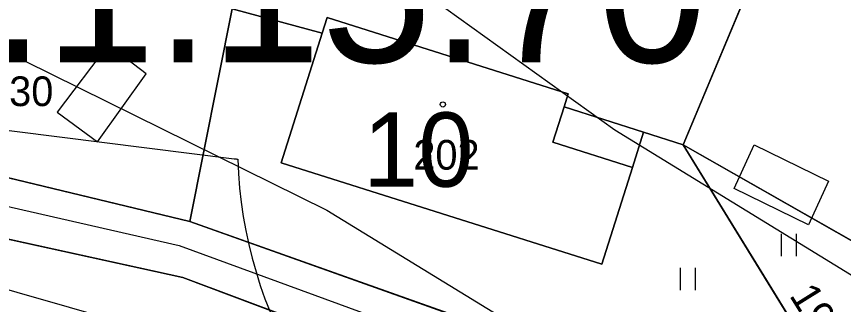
# Model space of a CAD drawing. Extents: x -706130 to -698555, y -971544 to -967260.
# Drawn here: x -703691 to -703635.3, y -970343.5 to -970324.1 of the extents above; entities that cross this region are included whole.
import ezdxf

# ---------------------------------------------------------------- set-up
doc = ezdxf.new("R2010")
doc.units = 0
for name, color, linetype in [('_Doplněk budov pro zastavěnost', 7, 'Continuous'), ('BPEJ hranice S', 7, 'Continuous'), ('Docházková izochrona - VLAK N', 7, 'Continuous'), ('Hranice intravilán', 7, 'Continuous'), ('KN_Budovy', 7, 'Continuous'), ('KN_Budovy_cisla_domovni', 7, 'Continuous'), ('KN_Hranice_parcel', 7, 'Continuous'), ('KN_Hranice_parcel_vnitrni_kresba', 7, 'Continuous'), ('KN_Parcelni cisla', 7, 'Continuous'), ('KN_Polygon parcely', 7, 'Continuous'), ('KN_POZEMKY_10_LESNI POZEMEK', 7, 'Continuous'), ('KN_POZEMKY_13_ZASTAVENA PLOCHA', 7, 'Continuous'), ('KN_POZEMKY_14_OSTATNI PLOCHA', 7, 'Continuous'), ('KN_POZEMKY_5_ZAHRADA', 7, 'Continuous'), ('KN_POZEMKY_7_TTP', 7, 'Continuous'), ('KN_VYUZITI_17_ostatni plocha_ostatni komunikace', 7, 'Continuous'), ('KN_Značky budov', 7, 'Continuous'), ('KN_Značky kultur', 7, 'Continuous'), ('Komunikace mistni obsluzne - osy S', 7, 'Continuous'), ('OP lesa 30 m', 7, 'Continuous'), ('Plochy lesní všeobecné S', 7, 'Continuous'), ('Plochy smíšené obytné venkovské S', 7, 'Continuous'), ('Plochy verejnych prostranstvi - komunikace ostatni S', 7, 'Continuous'), ('Regulační bloky v krajině S', 7, 'Continuous'), ('Regulační bloky zastavěné S', 7, 'Continuous'), ('Regulační kódy zastavěné S', 7, 'Continuous'), ('Trasy turistické N', 7, 'Continuous'), ('Vodovodní řady - rozváděcí S', 7, 'Continuous'), ('VÝŠKOPIS_vrstevnice hlavní', 7, 'Continuous'), ('Zastavene uzemi N', 7, 'Continuous'), ('Zastavene uzemi plochy N', 7, 'Continuous')]:
    doc.layers.add(name, color=color, linetype=linetype)

msp = doc.modelspace()

# ---------------------------------------------------------------- linework, layer by layer
at = {"layer": '_Doplněk budov pro zastavěnost'}
for p, q in [((-703685.571, -970332.536), (-703682.295, -970327.954)), ((-703688.301, -970330.536), (-703685.571, -970332.536)), ((-703654.16, -970330.19), (-703654.91, -970332.56)), ((-703648.8, -970331.89), (-703654.16, -970330.19)), ((-703649.55, -970334.26), (-703648.8, -970331.89)), ((-703654.91, -970332.56), (-703649.55, -970334.26))]:
    msp.add_line(p, q, dxfattribs=at)
msp.add_lwpolyline([(-703682.295, -970327.954), (-703684.861, -970326.006), (-703688.301, -970330.536)], dxfattribs=at)
msp.add_lwpolyline([(-703641.35, -970332.74), (-703636.36, -970335.19), (-703637.7, -970338.12), (-703642.7, -970335.68)], close=True, dxfattribs=at)
at = {"layer": 'BPEJ hranice S'}
for points in [[(-703738.09, -970298.78), (-703706.21, -970299.88), (-703702.89, -970300.11), (-703672.63, -970303.91), (-703635.35, -970306.97), (-703646.15, -970332.73), (-703632.252, -970340.643)], [(-703632.252, -970340.643), (-703646.15, -970332.73), (-703635.35, -970306.97), (-703672.63, -970303.91), (-703702.89, -970300.11), (-703706.21, -970299.88), (-703738.09, -970298.78)]]:
    msp.add_lwpolyline(points, dxfattribs=at)
at = {"layer": 'Docházková izochrona - VLAK N'}
msp.add_circle((-704165.451, -969778.767), 800, dxfattribs=at)
at = {"layer": 'Hranice intravilán'}
msp.add_lwpolyline([(-703631.45, -970341.1), (-703646.15, -970332.73), (-703648.8, -970331.89), (-703654.16, -970330.19), (-703653.88, -970329.3), (-703670.11, -970324.16), (-703670.44, -970325.21), (-703676.52, -970323.58), (-703679.36, -970337.91), (-703708.75, -970330.82), (-703705.03, -970315.92), (-703739.49, -970305.44), (-703738.09, -970298.78), (-703775.52, -970299.64)], dxfattribs=at)
at = {"layer": 'KN_Budovy'}
msp.add_lwpolyline([(-703653.88, -970329.3), (-703670.11, -970324.16), (-703670.44, -970325.21), (-703673.2, -970333.94), (-703651.62, -970340.78), (-703649.55, -970334.26), (-703654.91, -970332.56), (-703654.16, -970330.19)], close=True, dxfattribs=at)
at = {"layer": 'KN_Hranice_parcel'}
for p, q in [((-703646.15, -970332.73), (-703635.35, -970306.97)), ((-703676.52, -970323.58), (-703679.36, -970337.91)), ((-703676.52, -970323.58), (-703670.44, -970325.21)), ((-703708.75, -970330.82), (-703679.36, -970337.91)), ((-703648.8, -970331.89), (-703646.15, -970332.73)), ((-703646.15, -970332.73), (-703631.45, -970341.1))]:
    msp.add_line(p, q, dxfattribs=at)
for points in [[(-703648.8, -970331.89), (-703654.16, -970330.19), (-703653.88, -970329.3), (-703670.11, -970324.16), (-703670.44, -970325.21)], [(-703670.44, -970325.21), (-703673.2, -970333.94), (-703651.62, -970340.78), (-703649.55, -970334.26), (-703648.8, -970331.89)], [(-703646.15, -970332.73), (-703637.01, -970347.57), (-703639.36, -970354.95)], [(-703668.85, -970345.79), (-703679.83, -970341.68), (-703697.44, -970337.82)], [(-703679.36, -970337.91), (-703648.37, -970348.91), (-703639.36, -970354.95)]]:
    msp.add_lwpolyline(points, dxfattribs=at)
at = {"layer": 'KN_Hranice_parcel_vnitrni_kresba'}
for p, q in [((-703654.16, -970330.19), (-703654.91, -970332.56)), ((-703654.91, -970332.56), (-703649.55, -970334.26))]:
    msp.add_line(p, q, dxfattribs=at)
at = {"layer": 'KN_Polygon parcely'}
for points in [[(-703646.15, -970332.73), (-703635.35, -970306.97), (-703672.63, -970303.91), (-703676.52, -970323.58), (-703670.44, -970325.21), (-703670.11, -970324.16), (-703653.88, -970329.3), (-703654.16, -970330.19), (-703648.8, -970331.89)], [(-703625.56, -970327.91), (-703593.92, -970335.61), (-703602.16, -970353.21), (-703568.92, -970363.91), (-703550.58, -970370.54), (-703536.13, -970374.49), (-703526.62, -970376.37), (-703586.2, -970324.53), (-703627.08, -970307.65), (-703635.35, -970306.97), (-703646.15, -970332.73), (-703631.45, -970341.1)], [(-703708.75, -970330.82), (-703679.36, -970337.91), (-703676.52, -970323.58), (-703705.03, -970315.92)], [(-703679.36, -970337.91), (-703648.37, -970348.91), (-703639.36, -970354.95), (-703637.01, -970347.57), (-703646.15, -970332.73), (-703648.8, -970331.89), (-703649.55, -970334.26), (-703651.62, -970340.78), (-703673.2, -970333.94), (-703670.44, -970325.21), (-703676.52, -970323.58)], [(-703649.55, -970334.26), (-703648.8, -970331.89), (-703654.16, -970330.19), (-703653.88, -970329.3), (-703670.11, -970324.16), (-703670.44, -970325.21), (-703673.2, -970333.94), (-703651.62, -970340.78)], [(-703639.36, -970354.95), (-703636.8, -970356.67), (-703631.42, -970346.04), (-703632.23, -970342.86), (-703631.45, -970341.1), (-703646.15, -970332.73), (-703637.01, -970347.57)], [(-703677.44, -970375.45), (-703675.96, -970376.22), (-703667.23, -970352.23), (-703668.85, -970345.79), (-703679.83, -970341.68), (-703697.44, -970337.82), (-703702.57, -970361.06), (-703680.99, -970373.62)]]:
    msp.add_lwpolyline(points, close=True, dxfattribs=at)
for points in [[(-703634.72, -970358.12), (-703636.8, -970356.67), (-703639.36, -970354.95), (-703648.37, -970348.91), (-703679.36, -970337.91), (-703708.75, -970330.82), (-703726.21, -970326.31), (-703741.07, -970322.48), (-703744, -970321.72), (-703767.1, -970317.6), (-703778.3, -970315.6)], [(-703799.81, -970318.76), (-703745.69, -970325.55), (-703740.94, -970326.57), (-703751, -970333.7), (-703747.69, -970335.57), (-703736.38, -970327.55), (-703708.6, -970335.58), (-703697.44, -970337.82), (-703679.83, -970341.68), (-703668.85, -970345.79), (-703666.22, -970346.77), (-703650.61, -970352.61), (-703647.74, -970354.41), (-703641.62, -970358.25), (-703636.11, -970363.08), (-703623.01, -970370.91)]]:
    msp.add_lwpolyline(points, dxfattribs=at)
at = {"layer": 'KN_POZEMKY_10_LESNI POZEMEK'}
for p, q in [((-703646.15, -970332.73), (-703635.35, -970306.97)), ((-703631.45, -970341.1), (-703646.15, -970332.73))]:
    msp.add_line(p, q, dxfattribs=at)
at = {"layer": 'KN_POZEMKY_13_ZASTAVENA PLOCHA'}
for p, q in [((-703670.44, -970325.21), (-703670.11, -970324.16)), ((-703670.11, -970324.16), (-703653.88, -970329.3)), ((-703673.2, -970333.94), (-703670.44, -970325.21)), ((-703653.88, -970329.3), (-703654.16, -970330.19)), ((-703654.16, -970330.19), (-703648.8, -970331.89)), ((-703648.8, -970331.89), (-703649.55, -970334.26)), ((-703651.62, -970340.78), (-703673.2, -970333.94)), ((-703649.55, -970334.26), (-703651.62, -970340.78))]:
    msp.add_line(p, q, dxfattribs=at)
at = {"layer": 'KN_POZEMKY_14_OSTATNI PLOCHA'}
for p, q in [((-703708.75, -970330.82), (-703679.36, -970337.91)), ((-703679.83, -970341.68), (-703697.44, -970337.82)), ((-703679.36, -970337.91), (-703648.37, -970348.91)), ((-703668.85, -970345.79), (-703679.83, -970341.68))]:
    msp.add_line(p, q, dxfattribs=at)
at = {"layer": 'KN_POZEMKY_5_ZAHRADA'}
for p, q in [((-703697.44, -970337.82), (-703679.83, -970341.68)), ((-703679.83, -970341.68), (-703668.85, -970345.79))]:
    msp.add_line(p, q, dxfattribs=at)
at = {"layer": 'KN_POZEMKY_7_TTP'}
for p, q in [((-703635.35, -970306.97), (-703646.15, -970332.73)), ((-703679.36, -970337.91), (-703676.52, -970323.58)), ((-703676.52, -970323.58), (-703679.36, -970337.91)), ((-703676.52, -970323.58), (-703670.44, -970325.21)), ((-703670.44, -970325.21), (-703676.52, -970323.58)), ((-703670.11, -970324.16), (-703670.44, -970325.21)), ((-703653.88, -970329.3), (-703670.11, -970324.16)), ((-703670.44, -970325.21), (-703673.2, -970333.94)), ((-703654.16, -970330.19), (-703653.88, -970329.3)), ((-703648.8, -970331.89), (-703654.16, -970330.19)), ((-703679.36, -970337.91), (-703708.75, -970330.82)), ((-703649.55, -970334.26), (-703648.8, -970331.89)), ((-703648.8, -970331.89), (-703646.15, -970332.73)), ((-703646.15, -970332.73), (-703648.8, -970331.89)), ((-703637.01, -970347.57), (-703646.15, -970332.73)), ((-703646.15, -970332.73), (-703631.45, -970341.1)), ((-703646.15, -970332.73), (-703637.01, -970347.57)), ((-703673.2, -970333.94), (-703651.62, -970340.78)), ((-703651.62, -970340.78), (-703649.55, -970334.26)), ((-703648.37, -970348.91), (-703679.36, -970337.91))]:
    msp.add_line(p, q, dxfattribs=at)
at = {"layer": 'KN_VYUZITI_17_ostatni plocha_ostatni komunikace'}
for p, q in [((-703708.75, -970330.82), (-703679.36, -970337.91)), ((-703679.83, -970341.68), (-703697.44, -970337.82)), ((-703679.36, -970337.91), (-703648.37, -970348.91)), ((-703668.85, -970345.79), (-703679.83, -970341.68))]:
    msp.add_line(p, q, dxfattribs=at)
at = {"layer": 'KN_Značky budov'}
msp.add_circle((-703662.317, -970330.019), 0.175, dxfattribs=at)
at = {"layer": 'KN_Značky kultur'}
for p, q in [((-703639.511, -970340.24), (-703639.511, -970338.74)), ((-703638.51, -970340.24), (-703638.51, -970338.74)), ((-703646.311, -970342.52), (-703646.311, -970341.02)), ((-703645.31, -970342.52), (-703645.31, -970341.02))]:
    msp.add_line(p, q, dxfattribs=at)
at = {"layer": 'Komunikace mistni obsluzne - osy S'}
msp.add_lwpolyline([(-703799.428, -970313.344), (-703772.67, -970319.119), (-703743.027, -970323.757), (-703708.137, -970333.12), (-703680.068, -970339.508), (-703649.725, -970350.621), (-703637.833, -970358.584), (-703617.917, -970371.863), (-703601.041, -970383.676), (-703594.395, -970389.101), (-703577.781, -970405.465), (-703560.38, -970424.891), (-703546.214, -970436.092), (-703539.83, -970448.867), (-703526.801, -970463.743), (-703512.023, -970487.895), (-703508.088, -970496.558), (-703493.66, -970517.034), (-703472.761, -970538.298), (-703457.371, -970558.511), (-703445.042, -970579.512), (-703433.936, -970599.551), (-703430.788, -970606.026), (-703418.218, -970645.464)], dxfattribs=at)
at = {"layer": 'OP lesa 30 m'}
msp.add_lwpolyline([(-703831.648, -970331.222), (-703808.468, -970330.408), (-703774.83, -970329.632), (-703738.263, -970328.792), (-703707.764, -970329.844), (-703705.798, -970329.98), (-703676.368, -970333.676)], dxfattribs=at)
for centre, start, end in [((-703672.63, -970303.91), 262.8424, 263.2922), ((-703646.15, -970332.73), 181.8618, 240.3433)]:
    msp.add_arc(centre, 30, start, end, dxfattribs=at)
at = {"layer": 'Plochy lesní všeobecné S'}
for p, q in [((-703635.35, -970306.97), (-703646.15, -970332.73)), ((-703646.15, -970332.73), (-703631.45, -970341.1))]:
    msp.add_line(p, q, dxfattribs=at)
at = {"layer": 'Plochy smíšené obytné venkovské S'}
for p, q in [((-703646.15, -970332.73), (-703635.35, -970306.97)), ((-703708.75, -970330.82), (-703679.36, -970337.91)), ((-703631.45, -970341.1), (-703646.15, -970332.73)), ((-703679.83, -970341.68), (-703697.44, -970337.82)), ((-703679.36, -970337.91), (-703648.37, -970348.91)), ((-703668.85, -970345.79), (-703679.83, -970341.68))]:
    msp.add_line(p, q, dxfattribs=at)
at = {"layer": 'Plochy verejnych prostranstvi - komunikace ostatni S'}
for points in [[(-703636.8, -970356.67), (-703639.36, -970354.95), (-703648.37, -970348.91), (-703679.36, -970337.91), (-703708.75, -970330.82), (-703726.21, -970326.31), (-703741.07, -970322.48), (-703744, -970321.72), (-703767.1, -970317.6), (-703778.3, -970315.6), (-703800.34, -970310.36), (-703832.7, -970301.24), (-703833.56, -970299.93), (-703835.24, -970297.19), (-703841.1, -970287.62), (-703842.85, -970284.68), (-703846.02, -970280.19), (-703897.1, -970221.34), (-703897.74, -970209.3), (-703903.88, -970183.76), (-703945.94, -970163.28), (-703988.89, -970158.47)], [(-703799.81, -970318.76), (-703745.69, -970325.55), (-703740.94, -970326.57), (-703751, -970333.7), (-703747.69, -970335.57), (-703736.38, -970327.55), (-703708.6, -970335.58), (-703697.44, -970337.82), (-703679.83, -970341.68), (-703668.85, -970345.79), (-703666.22, -970346.77), (-703650.61, -970352.61), (-703647.74, -970354.41), (-703641.62, -970358.25), (-703636.11, -970363.08), (-703623.01, -970370.91)]]:
    msp.add_lwpolyline(points, dxfattribs=at)
at = {"layer": 'Regulační bloky v krajině S'}
for p, q in [((-703635.35, -970306.97), (-703646.15, -970332.73)), ((-703646.15, -970332.73), (-703631.45, -970341.1))]:
    msp.add_line(p, q, dxfattribs=at)
at = {"layer": 'Regulační bloky zastavěné S'}
for p, q in [((-703646.15, -970332.73), (-703635.35, -970306.97)), ((-703708.75, -970330.82), (-703679.36, -970337.91)), ((-703631.45, -970341.1), (-703646.15, -970332.73)), ((-703679.83, -970341.68), (-703697.44, -970337.82)), ((-703679.36, -970337.91), (-703648.37, -970348.91)), ((-703668.85, -970345.79), (-703679.83, -970341.68))]:
    msp.add_line(p, q, dxfattribs=at)
for points in [[(-703636.8, -970356.67), (-703639.36, -970354.95), (-703648.37, -970348.91), (-703679.36, -970337.91), (-703708.75, -970330.82), (-703726.21, -970326.31), (-703741.07, -970322.48), (-703744, -970321.72), (-703767.1, -970317.6), (-703778.3, -970315.6), (-703800.34, -970310.36), (-703832.7, -970301.24), (-703833.56, -970299.93), (-703835.24, -970297.19), (-703841.1, -970287.62), (-703842.85, -970284.68)], [(-703799.81, -970318.76), (-703745.69, -970325.55), (-703740.94, -970326.57), (-703751, -970333.7), (-703747.69, -970335.57), (-703736.38, -970327.55), (-703708.6, -970335.58), (-703697.44, -970337.82), (-703679.83, -970341.68), (-703668.85, -970345.79), (-703666.22, -970346.77), (-703650.61, -970352.61), (-703647.74, -970354.41), (-703641.62, -970358.25), (-703636.11, -970363.08), (-703623.01, -970370.91)]]:
    msp.add_lwpolyline(points, dxfattribs=at)
at = {"layer": 'Trasy turistické N'}
msp.add_lwpolyline([(-703778.3, -970315.6), (-703744, -970321.72), (-703726.21, -970326.31), (-703708.75, -970330.82), (-703679.36, -970337.91), (-703648.37, -970348.91), (-703639.36, -970354.95), (-703605.17, -970378.02)], dxfattribs=at)
at = {"layer": 'Vodovodní řady - rozváděcí S'}
msp.add_lwpolyline([(-703414.392, -970657.693), (-703429.867, -970607.822), (-703442.266, -970580.55), (-703453.418, -970563.041), (-703463.4, -970548.877), (-703475.5, -970533.543), (-703488.102, -970519.658), (-703499.868, -970504.849), (-703513.523, -970483.871), (-703531.459, -970457.7), (-703535.385, -970452.279), (-703550.662, -970437.263), (-703601.286, -970390.979), (-703638.654, -970361.134), (-703658.242, -970351.978), (-703680.412, -970345.708), (-703705.115, -970338.641), (-703778.014, -970321.904)], dxfattribs=at)
at = {"layer": 'VÝŠKOPIS_vrstevnice hlavní'}
for points in [[(-703756.021, -970289.924), (-703756.021, -970293.348), (-703754.451, -970297.914), (-703749.03, -970303.906), (-703745.464, -970306.474), (-703736.903, -970310.04), (-703709.511, -970319.029), (-703692.39, -970326.163), (-703670.133, -970337.148), (-703652.87, -970347.706), (-703628.759, -970365.539)], [(-703706.229, -970292.492), (-703705.515, -970297.771), (-703703.661, -970300.196), (-703699.095, -970303.906), (-703669.99, -970317.887), (-703650.73, -970331.726), (-703611.924, -970355.553)]]:
    msp.add_lwpolyline(points, dxfattribs=at)
at = {"layer": 'Zastavene uzemi N'}
msp.add_lwpolyline([(-703631.45, -970341.1), (-703646.15, -970332.73), (-703635.35, -970306.97), (-703672.63, -970303.91), (-703702.89, -970300.11), (-703706.21, -970299.88), (-703738.09, -970298.78), (-703775.52, -970299.64)], dxfattribs=at)
at = {"layer": 'Zastavene uzemi plochy N'}
msp.add_lwpolyline([(-703631.45, -970341.1), (-703646.15, -970332.73), (-703635.35, -970306.97), (-703672.63, -970303.91), (-703702.89, -970300.11), (-703706.21, -970299.88), (-703738.09, -970298.78), (-703775.52, -970299.64)], dxfattribs=at)

# ---------------------------------------------------------------- texts
at = {"layer": 'KN_Budovy_cisla_domovni'}
msp.add_text('10', height=5, dxfattribs=at).set_placement((-703667.692, -970335.559))
at = {"layer": 'KN_Parcelni cisla'}
for s, p in [('1930', (-703694.5, -970330.13)), ('202', (-703664.31, -970334.41))]:
    msp.add_text(s, height=2, dxfattribs=at).set_placement(p)
msp.add_text('198/14', height=2, rotation=302, dxfattribs=at).set_placement((-703639.03, -970342.88))
at = {"layer": 'Regulační kódy zastavěné S'}
msp.add_text('SV.1.15.70', height=10, dxfattribs=at).set_placement((-703710.666, -970327.191))

doc.saveas('drawing.dxf')
